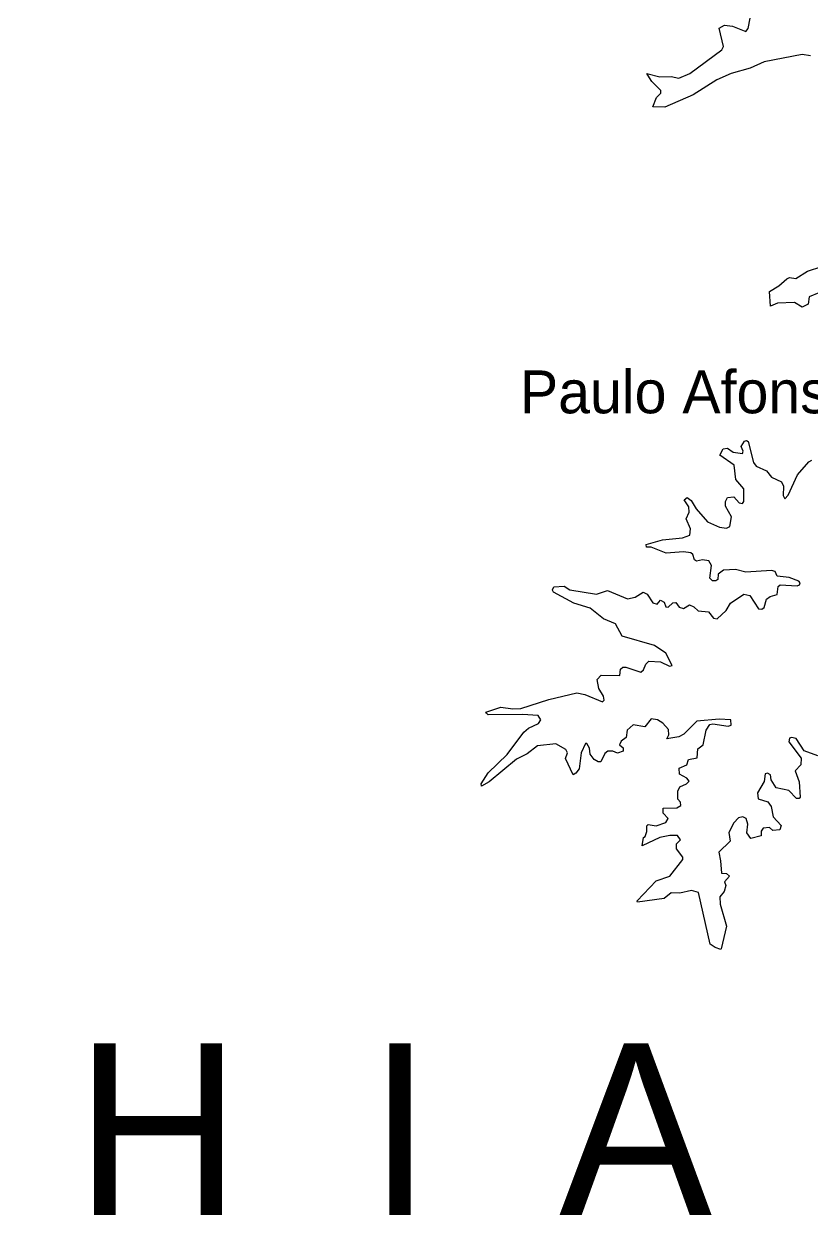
# Model space of a CAD drawing. Extents: x -1643653 to 4543381, y 1624270 to 13878484.
# Drawn here: x 573929 to 583094, y 8951061 to 8965010 of the extents above; entities that cross this region are included whole.
import ezdxf
from ezdxf.enums import TextEntityAlignment as Align

# ---------------------------------------------------------------- set-up
doc = ezdxf.new("R2010")
doc.units = 0
doc.header["$LTSCALE"] = 200
doc.layers.add('25', color=7, linetype='Continuous', lineweight=13)
doc.layers.add('60', color=7, linetype='Continuous', lineweight=13)
doc.layers.add('41', color=7, linetype='Continuous')
doc.layers.add('42', color=7, linetype='Continuous')

msp = doc.modelspace()

# ---------------------------------------------------------------- linework, layer by layer
at = {"layer": '25'}
for points in [[(581209.9, 8964412.9), (581198.1, 8964430.9), (581351.7, 8964392.4), (581483.4, 8964396.6), (581572.4, 8964375.4), (581702.2, 8964430.7), (582073.9, 8964708.9), (582095.1, 8964745.1), (582044.3, 8964959.3), (582107.7, 8964995.5), (582107.7, 8964995.5), (582201.2, 8964983), (582356.2, 8964921.4), (582384.1, 8964957.7), (582407.6, 8965076.4)], [(581209.9, 8964412.9), (581198.1, 8964430.9), (581351.7, 8964392.4), (581483.4, 8964396.6), (581572.4, 8964375.4), (581702.2, 8964430.7), (582073.9, 8964708.9), (582095.1, 8964745.1), (582044.3, 8964959.3), (582107.7, 8964995.5), (582107.7, 8964995.5), (582201.2, 8964983), (582356.2, 8964921.4), (582384.1, 8964957.7), (582407.6, 8965076.4)], [(583013.2, 8964651.5), (582571.3, 8964568.8), (582405.6, 8964492.4), (582184.7, 8964432.8), (582018.8, 8964356.3), (581742.6, 8964184.2), (581411.2, 8964039.8), (581271.6, 8964044.5), (581311.5, 8964150.2), (581362.2, 8964201), (581362.3, 8964235), (581258.4, 8964339.1), (581209.9, 8964412.9)], [(583013.2, 8964651.5), (582571.3, 8964568.8), (582405.6, 8964492.4), (582184.7, 8964432.8), (582018.8, 8964356.3), (581742.6, 8964184.2), (581411.2, 8964039.8), (581271.6, 8964044.5), (581311.5, 8964150.2), (581362.2, 8964201), (581362.3, 8964235), (581258.4, 8964339.1), (581209.9, 8964412.9)], [(583110.6, 8964638.7), (583013.2, 8964651.5)], [(583110.6, 8964638.7), (583013.2, 8964651.5)], [(583208.6, 8961873.1), (583093.8, 8961826.3), (583082.9, 8961741.4), (583013.1, 8961707.5), (582923.6, 8961760.4), (582724.2, 8961752), (582642.1, 8961718.4), (582632.6, 8961889.8), (582741.2, 8961953.9), (582832.4, 8962038.7), (582866.3, 8962051.4), (582940.9, 8962038.9), (583076.4, 8962125.7), (583410.3, 8962234)], [(583208.6, 8961873.1), (583093.8, 8961826.3), (583082.9, 8961741.4), (583013.1, 8961707.5), (582923.6, 8961760.4), (582724.2, 8961752), (582642.1, 8961718.4), (582632.6, 8961889.8), (582741.2, 8961953.9), (582832.4, 8962038.7), (582866.3, 8962051.4), (582940.9, 8962038.9), (583076.4, 8962125.7), (583410.3, 8962234)], [(582299.4, 8960082.5), (582339.6, 8960143.8), (582362.8, 8960152.2), (582381.9, 8960139.6), (582443.6, 8959893.3), (582477.6, 8959853), (582596.3, 8959797.7), (582656.1, 8959725.5), (582771.8, 8959670.2), (582795.6, 8959619.4), (582792, 8959510.9), (582809, 8959470.7), (582851.4, 8959515.1), (582957.8, 8959753.2), (583089.5, 8959901.9), (583125.3, 8959922.9)], [(582299.4, 8960082.5), (582339.6, 8960143.8), (582362.8, 8960152.2), (582381.9, 8960139.6), (582443.6, 8959893.3), (582477.6, 8959853), (582596.3, 8959797.7), (582656.1, 8959725.5), (582771.8, 8959670.2), (582795.6, 8959619.4), (582792, 8959510.9), (582809, 8959470.7), (582851.4, 8959515.1), (582957.8, 8959753.2), (583089.5, 8959901.9), (583125.3, 8959922.9)], [(580099.6, 8958407.9), (580098.5, 8958410.3), (580113.2, 8958444.3), (580235.9, 8958453.9), (580303, 8958410.4), (580612.5, 8958359.6), (580740.2, 8958401.9), (580973.9, 8958304.4), (581064.7, 8958323.4), (581156.5, 8958384.9), (581203.2, 8958359.3), (581270.9, 8958257.8), (581319.8, 8958245), (581360.2, 8958291.4), (581400.5, 8958268.1), (581420.4, 8958210.8), (581447.3, 8958208.8), (581504.7, 8958259.6), (581539.6, 8958263.8), (581539.6, 8958263.8), (581578.9, 8958209), (581627.9, 8958191.9), (581696, 8958236.1), (581748.9, 8958212.8), (581799.4, 8958164.3), (581920, 8958154), (581978.5, 8958081.4), (582019.4, 8958072.8), (582127.2, 8958170.8), (582178.1, 8958253.3), (582332.9, 8958361.5), (582401, 8958344.6), (582505.1, 8958189.8), (582543.4, 8958185.4), (582568.8, 8958204.3), (582596.6, 8958300), (582641.2, 8958331.9), (582721.7, 8958357.6), (582732.5, 8958448.5), (582755.7, 8958467.7), (582953.2, 8958455.2), (582983.1, 8958470.1), (582989.4, 8958491.2), (582974.4, 8958510.4), (582859.9, 8958554.9), (582719.7, 8958570.1), (582696.2, 8958625.2), (582656.2, 8958635.6), (582353.6, 8958614.5), (582235.7, 8958646.3), (582095.5, 8958639.9), (582031.7, 8958591.2), (582027, 8958531.6), (582005.7, 8958514.7), (581967.3, 8958516.9), (581933.7, 8958544.9), (581955, 8958692.5), (581922.9, 8958748.3), (581848.8, 8958761), (581780.6, 8958746.3), (581757.5, 8958761.1), (581738.2, 8958822.6), (581712.6, 8958841.7), (581627.9, 8958854.5), (581424.2, 8958839.7), (581251.8, 8958907.5), (581194.6, 8958907.9), (581190.6, 8958937.3), (581381.2, 8958994.6), (581615.1, 8959015.9), (581699.9, 8959047.7), (581708.6, 8959122.1), (581659.8, 8959239), (581692.1, 8959315.5), (581691.6, 8959378.9), (581634.5, 8959460), (581670.4, 8959485.2), (581717.2, 8959451.2), (581774.6, 8959353.5), (581908.3, 8959202.9), (582046.5, 8959141.3), (582129.4, 8959128.6), (582167.3, 8959147.5), (582188.6, 8959260.2), (582118.7, 8959385.4), (582116.5, 8959440.5), (582142.1, 8959487.4), (582214.1, 8959495.9), (582278, 8959423.9), (582316.1, 8959415.5), (582331, 8959439.1), (582330.8, 8959589.7), (582237.6, 8959695.7), (582220.4, 8959865.6), (582050.7, 8959980.4), (582091.2, 8960052.6), (582141.7, 8960063.2), (582208.1, 8960016.5), (582315.9, 8960001.7), (582322.5, 8960029), (582299.4, 8960082.5)], [(580099.6, 8958407.9), (580098.5, 8958410.3), (580113.2, 8958444.3), (580235.9, 8958453.9), (580303, 8958410.4), (580612.5, 8958359.6), (580740.2, 8958401.9), (580973.9, 8958304.4), (581064.7, 8958323.4), (581156.5, 8958384.9), (581203.2, 8958359.3), (581270.9, 8958257.8), (581319.8, 8958245), (581360.2, 8958291.4), (581400.5, 8958268.1), (581420.4, 8958210.8), (581447.3, 8958208.8), (581504.7, 8958259.6), (581539.6, 8958263.8), (581539.6, 8958263.8), (581578.9, 8958209), (581627.9, 8958191.9), (581696, 8958236.1), (581748.9, 8958212.8), (581799.4, 8958164.3), (581920, 8958154), (581978.5, 8958081.4), (582019.4, 8958072.8), (582127.2, 8958170.8), (582178.1, 8958253.3), (582332.9, 8958361.5), (582401, 8958344.6), (582505.1, 8958189.8), (582543.4, 8958185.4), (582568.8, 8958204.3), (582596.6, 8958300), (582641.2, 8958331.9), (582721.7, 8958357.6), (582732.5, 8958448.5), (582755.7, 8958467.7), (582953.2, 8958455.2), (582983.1, 8958470.1), (582989.4, 8958491.2), (582974.4, 8958510.4), (582859.9, 8958554.9), (582719.7, 8958570.1), (582696.2, 8958625.2), (582656.2, 8958635.6), (582353.6, 8958614.5), (582235.7, 8958646.3), (582095.5, 8958639.9), (582031.7, 8958591.2), (582027, 8958531.6), (582005.7, 8958514.7), (581967.3, 8958516.9), (581933.7, 8958544.9), (581955, 8958692.5), (581922.9, 8958748.3), (581848.8, 8958761), (581780.6, 8958746.3), (581757.5, 8958761.1), (581738.2, 8958822.6), (581712.6, 8958841.7), (581627.9, 8958854.5), (581424.2, 8958839.7), (581251.8, 8958907.5), (581194.6, 8958907.9), (581190.6, 8958937.3), (581381.2, 8958994.6), (581615.1, 8959015.9), (581699.9, 8959047.7), (581708.6, 8959122.1), (581659.8, 8959239), (581692.1, 8959315.5), (581691.6, 8959378.9), (581634.5, 8959460), (581670.4, 8959485.2), (581717.2, 8959451.2), (581774.6, 8959353.5), (581908.3, 8959202.9), (582046.5, 8959141.3), (582129.4, 8959128.6), (582167.3, 8959147.5), (582188.6, 8959260.2), (582118.7, 8959385.4), (582116.5, 8959440.5), (582142.1, 8959487.4), (582214.1, 8959495.9), (582278, 8959423.9), (582316.1, 8959415.5), (582331, 8959439.1), (582330.8, 8959589.7), (582237.6, 8959695.7), (582220.4, 8959865.6), (582050.7, 8959980.4), (582091.2, 8960052.6), (582141.7, 8960063.2), (582208.1, 8960016.5), (582315.9, 8960001.7), (582322.5, 8960029), (582299.4, 8960082.5)], [(579330.4, 8956970.9), (579320.1, 8956982.2), (579494.9, 8957040.3), (579635.1, 8957021.3), (579729, 8957025.6), (580056.8, 8957131.9), (580383.3, 8957210.3), (580477.4, 8957190.9), (580682.8, 8957104.2), (580701.6, 8957122.8), (580693.2, 8957169.7), (580640, 8957259.4), (580619.2, 8957363.6), (580667.8, 8957416.2), (580886.3, 8957410), (580890.9, 8957486.6), (580919.1, 8957507.7), (580955.2, 8957509.6), (581130.8, 8957450.5), (581162.8, 8957476.1), (581188.5, 8957544.2), (581224.5, 8957577.8), (581357.9, 8957571.4), (581466.2, 8957520.6), (581496, 8957526.9), (581421.8, 8957673.3), (581289.9, 8957760.6), (580910.1, 8957870.9), (580835.5, 8958013.2), (580692.5, 8958073.2), (580540.2, 8958198), (580349.1, 8958255.5), (580111.4, 8958382.8), (580099.6, 8958407.9)], [(579330.4, 8956970.9), (579320.1, 8956982.2), (579494.9, 8957040.3), (579635.1, 8957021.3), (579729, 8957025.6), (580056.8, 8957131.9), (580383.3, 8957210.3), (580477.4, 8957190.9), (580682.8, 8957104.2), (580701.6, 8957122.8), (580693.2, 8957169.7), (580640, 8957259.4), (580619.2, 8957363.6), (580667.8, 8957416.2), (580886.3, 8957410), (580890.9, 8957486.6), (580919.1, 8957507.7), (580955.2, 8957509.6), (581130.8, 8957450.5), (581162.8, 8957476.1), (581188.5, 8957544.2), (581224.5, 8957577.8), (581357.9, 8957571.4), (581466.2, 8957520.6), (581496, 8957526.9), (581421.8, 8957673.3), (581289.9, 8957760.6), (580910.1, 8957870.9), (580835.5, 8958013.2), (580692.5, 8958073.2), (580540.2, 8958198), (580349.1, 8958255.5), (580111.4, 8958382.8), (580099.6, 8958407.9)], [(579269.2, 8956128.5), (579267.5, 8956147.6), (579346.5, 8956275.5), (579569.6, 8956488.2), (579763, 8956751.6), (579818, 8956796.1), (579936.8, 8956853.3), (579964.5, 8956895.9), (579931, 8956942.9), (579750.3, 8956955.4), (579346.5, 8956953.4), (579330.4, 8956970.9)], [(579269.2, 8956128.5), (579267.5, 8956147.6), (579346.5, 8956275.5), (579569.6, 8956488.2), (579763, 8956751.6), (579818, 8956796.1), (579936.8, 8956853.3), (579964.5, 8956895.9), (579931, 8956942.9), (579750.3, 8956955.4), (579346.5, 8956953.4), (579330.4, 8956970.9)], [(581087.4, 8954777.9), (581086.2, 8954783.2), (581309.3, 8955015.9), (581466.6, 8955071.4), (581619.3, 8955264.8), (581619.2, 8955294.3), (581547.2, 8955390.1), (581547.2, 8955446.9), (581591.7, 8955496), (581559.6, 8955544.9), (581466.4, 8955547), (581352.5, 8955521.7), (581145.7, 8955426.2), (581160.6, 8955521.3), (581179.9, 8955534.8), (581200.8, 8955593.5), (581201, 8955657.4), (581215.8, 8955674.4), (581310.1, 8955657.7), (581421.9, 8955695.9), (581449.3, 8955742.7), (581390.1, 8955804.1), (581390.2, 8955865.7), (581551.4, 8955867.9), (581597.9, 8955895.3), (581593.8, 8955933.6), (581560, 8955969.8), (581562.1, 8956061.3), (581585.5, 8956114.1), (581661.8, 8956146.1), (581693.6, 8956177.9), (581665.8, 8956214.1), (581581.2, 8956260.8), (581578.8, 8956332.5), (581666, 8956369.2), (581685.3, 8956432.7), (581787.1, 8956452), (581795.2, 8956554.8), (581857.1, 8956604.5), (581891.2, 8956774.6), (581933.5, 8956840.4), (581969.4, 8956847.3), (582150.4, 8956819.5), (582182.3, 8956832.5), (582180, 8956896), (582043.8, 8956902.2), (581783.2, 8956880.5), (581783.2, 8956880.5), (581630, 8956728.1), (581572.6, 8956696.3), (581434.7, 8956673.2), (581455.8, 8956719.8), (581453.6, 8956783.3), (581388, 8956855.3), (581326.2, 8956893.7), (581251.9, 8956904.3), (581175.2, 8956811), (581041.6, 8956834.2), (580969.4, 8956772.7), (580958.6, 8956687.6), (580901.5, 8956645.2), (580882.6, 8956601.5), (580922.5, 8956566.6), (580922.4, 8956530.5), (580856.8, 8956505.1), (580801.5, 8956530.5), (580744, 8956530.4), (580708.6, 8956501.7), (580663.4, 8956403.2), (580631.7, 8956403.2), (580586.8, 8956433.1), (580540.2, 8956494.7), (580531.6, 8956562.6), (580499.8, 8956617.5), (580482.8, 8956619.5), (580431.9, 8956511.2), (580408.5, 8956324.5), (580372.3, 8956271.5), (580340.8, 8956252.5), (580251.5, 8956443.2), (580274.6, 8956509.1), (580253.4, 8956549.5), (580136.6, 8956613.3), (579924, 8956592), (579805, 8956498.6), (579677.6, 8956436.9), (579359.2, 8956171.6), (579269.9, 8956121.1), (579269.2, 8956128.5)], [(581087.4, 8954777.9), (581086.2, 8954783.2), (581309.3, 8955015.9), (581466.6, 8955071.4), (581619.3, 8955264.8), (581619.2, 8955294.3), (581547.2, 8955390.1), (581547.2, 8955446.9), (581591.7, 8955496), (581559.6, 8955544.9), (581466.4, 8955547), (581352.5, 8955521.7), (581145.7, 8955426.2), (581160.6, 8955521.3), (581179.9, 8955534.8), (581200.8, 8955593.5), (581201, 8955657.4), (581215.8, 8955674.4), (581310.1, 8955657.7), (581421.9, 8955695.9), (581449.3, 8955742.7), (581390.1, 8955804.1), (581390.2, 8955865.7), (581551.4, 8955867.9), (581597.9, 8955895.3), (581593.8, 8955933.6), (581560, 8955969.8), (581562.1, 8956061.3), (581585.5, 8956114.1), (581661.8, 8956146.1), (581693.6, 8956177.9), (581665.8, 8956214.1), (581581.2, 8956260.8), (581578.8, 8956332.5), (581666, 8956369.2), (581685.3, 8956432.7), (581787.1, 8956452), (581795.2, 8956554.8), (581857.1, 8956604.5), (581891.2, 8956774.6), (581933.5, 8956840.4), (581969.4, 8956847.3), (582150.4, 8956819.5), (582182.3, 8956832.5), (582180, 8956896), (582043.8, 8956902.2), (581783.2, 8956880.5), (581783.2, 8956880.5), (581630, 8956728.1), (581572.6, 8956696.3), (581434.7, 8956673.2), (581455.8, 8956719.8), (581453.6, 8956783.3), (581388, 8956855.3), (581326.2, 8956893.7), (581251.9, 8956904.3), (581175.2, 8956811), (581041.6, 8956834.2), (580969.4, 8956772.7), (580958.6, 8956687.6), (580901.5, 8956645.2), (580882.6, 8956601.5), (580922.5, 8956566.6), (580922.4, 8956530.5), (580856.8, 8956505.1), (580801.5, 8956530.5), (580744, 8956530.4), (580708.6, 8956501.7), (580663.4, 8956403.2), (580631.7, 8956403.2), (580586.8, 8956433.1), (580540.2, 8956494.7), (580531.6, 8956562.6), (580499.8, 8956617.5), (580482.8, 8956619.5), (580431.9, 8956511.2), (580408.5, 8956324.5), (580372.3, 8956271.5), (580340.8, 8956252.5), (580251.5, 8956443.2), (580274.6, 8956509.1), (580253.4, 8956549.5), (580136.6, 8956613.3), (579924, 8956592), (579805, 8956498.6), (579677.6, 8956436.9), (579359.2, 8956171.6), (579269.9, 8956121.1), (579269.2, 8956128.5)], [(583197.6, 8956473.1), (583036.3, 8956532.7), (582944.7, 8956675), (582889.9, 8956689.8), (582866.4, 8956681.3), (582857.8, 8956639.1), (583000.1, 8956445.4), (583000.1, 8956445.4), (582995.8, 8956371.3), (582932.2, 8956297.6), (582978.9, 8956171.6), (582991.4, 8955993), (582976.7, 8955976.2), (582947.1, 8955976.2), (582856.3, 8956071.3), (582711.3, 8956099.4), (582652.2, 8956196.2), (582645.2, 8956252.4), (582607.4, 8956273.4), (582579.8, 8956265), (582570.9, 8956175.6), (582492.5, 8956044.1), (582498.8, 8955974.4), (582613.2, 8955937.9), (582649.7, 8955884.6), (582675.3, 8955763.5), (582766.3, 8955661.9), (582751.6, 8955613.2), (582671.6, 8955604.4), (582632.4, 8955638.4), (582558.3, 8955632), (582532.9, 8955594), (582534.7, 8955540.7), (582411.8, 8955511), (582367.2, 8955576.8), (582379.8, 8955678.5), (582358.6, 8955744.6), (582321.7, 8955763.6), (582269.6, 8955750.9), (582214, 8955691.2), (582157.1, 8955581.8), (582171.5, 8955478.9), (582040.1, 8955351.6), (582061.2, 8955249.4), (582072.2, 8955107.3), (582129.2, 8955100.8), (582163, 8955071.2), (582108.2, 8955005.5), (582120.6, 8954960.7), (582103.7, 8954893.1), (582052.8, 8954828.8), (582057, 8954744.1), (582129.2, 8954489.4), (582066.7, 8954223.6)], [(583197.6, 8956473.1), (583036.3, 8956532.7), (582944.7, 8956675), (582889.9, 8956689.8), (582866.4, 8956681.3), (582857.8, 8956639.1), (583000.1, 8956445.4), (583000.1, 8956445.4), (582995.8, 8956371.3), (582932.2, 8956297.6), (582978.9, 8956171.6), (582991.4, 8955993), (582976.7, 8955976.2), (582947.1, 8955976.2), (582856.3, 8956071.3), (582711.3, 8956099.4), (582652.2, 8956196.2), (582645.2, 8956252.4), (582607.4, 8956273.4), (582579.8, 8956265), (582570.9, 8956175.6), (582492.5, 8956044.1), (582498.8, 8955974.4), (582613.2, 8955937.9), (582649.7, 8955884.6), (582675.3, 8955763.5), (582766.3, 8955661.9), (582751.6, 8955613.2), (582671.6, 8955604.4), (582632.4, 8955638.4), (582558.3, 8955632), (582532.9, 8955594), (582534.7, 8955540.7), (582411.8, 8955511), (582367.2, 8955576.8), (582379.8, 8955678.5), (582358.6, 8955744.6), (582321.7, 8955763.6), (582269.6, 8955750.9), (582214, 8955691.2), (582157.1, 8955581.8), (582171.5, 8955478.9), (582040.1, 8955351.6), (582061.2, 8955249.4), (582072.2, 8955107.3), (582129.2, 8955100.8), (582163, 8955071.2), (582108.2, 8955005.5), (582120.6, 8954960.7), (582103.7, 8954893.1), (582052.8, 8954828.8), (582057, 8954744.1), (582129.2, 8954489.4), (582066.7, 8954223.6)], [(582066.7, 8954223.6), (582065.2, 8954217.4), (581995.8, 8954238.9), (581939.2, 8954279.2), (581803.6, 8954880.3), (581719.8, 8954905.5), (581585.7, 8954873.7), (581483.7, 8954877.8), (581402.7, 8954812.1), (581089.5, 8954768.8), (581087.4, 8954777.9)], [(582066.7, 8954223.6), (582065.2, 8954217.4), (581995.8, 8954238.9), (581939.2, 8954279.2), (581803.6, 8954880.3), (581719.8, 8954905.5), (581585.7, 8954873.7), (581483.7, 8954877.8), (581402.7, 8954812.1), (581089.5, 8954768.8), (581087.4, 8954777.9)]]:
    msp.add_lwpolyline(points, dxfattribs=at)
at = {"layer": '60', "lineweight": 25}
msp.add_spline([(814781, 9009175.5), (814787.2, 9009173.4), (814796.9, 9009173.4), (814799.4, 9009172.4), (814805.1, 9009174.5), (814805.6, 9009176.5), (814811.7, 9009179.5), (814811.7, 9009179.5), (814801.5, 9009181), (814790.7, 9009181.5), (814784.1, 9009183.1), (814777.4, 9009185.1), (814778.4, 9009175.5)], degree=3, dxfattribs=at)

# ---------------------------------------------------------------- texts
at = {"layer": '41'}
msp.add_text('Paulo Afonso', height=500, dxfattribs=at).set_placement((581707.6, 8960468.8), align=Align.CENTER)
at = {"layer": '42'}
msp.add_text('B  A  H  I  A', height=2000, dxfattribs=at).set_placement((567989.8, 8951121.2))

doc.saveas('drawing.dxf')
